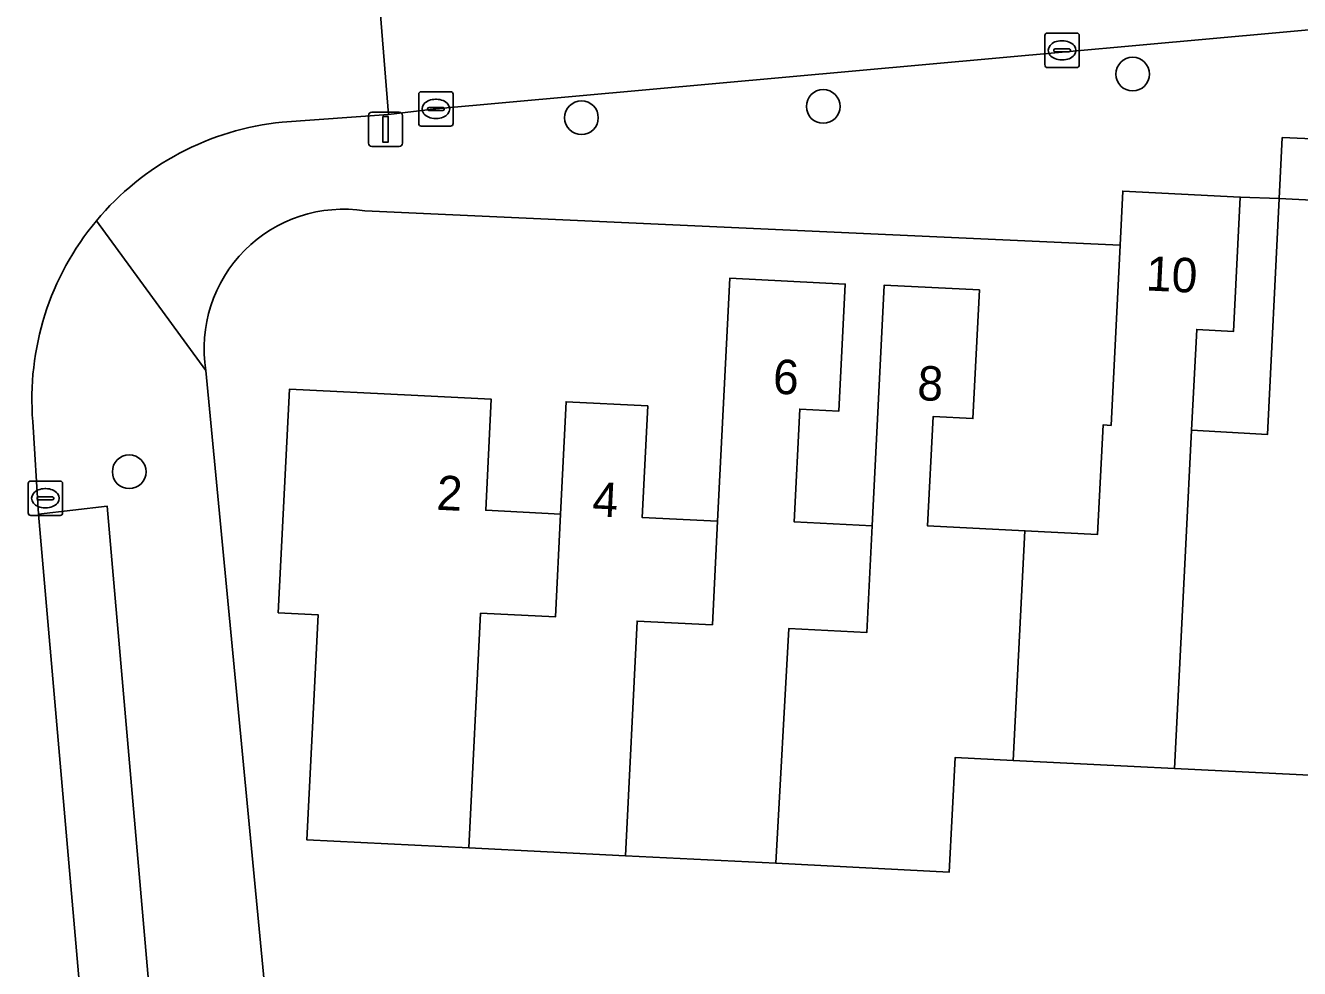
# Model space of a CAD drawing. Extents: x 162989 to 165008, y 383432 to 384338.
# Drawn here: x 164326.35 to 164363.36, y 383869.31 to 383896.69 of the extents above; entities that cross this region are included whole.
import ezdxf

# ---------------------------------------------------------------- set-up
doc = ezdxf.new("R2010")
doc.units = 0
for name, color, linetype in [('IMGEO_Boom', 7, 'Continuous'), ('IMGEO_Erf', 7, 'Continuous'), ('IMGEO_Kolk', 7, 'Continuous'), ('IMGEO_Lichtmast', 7, 'Continuous'), ('IMGEO_Pand', 7, 'Continuous'), ('IMGEO_Pand_nummerreeks', 7, 'Continuous'), ('IMGEO_Parkeervlak_open', 7, 'Continuous'), ('IMGEO_Rijbaan_lokaal_open', 7, 'Continuous'), ('IMGEO_Voetpad_open', 7, 'Continuous')]:
    doc.layers.add(name, color=color, linetype=linetype)

msp = doc.modelspace()

# ---------------------------------------------------------------- linework, layer by layer
at = {"layer": 'IMGEO_Boom'}
for centre in [(164358.511, 383895.278), (164349.522, 383894.339), (164342.501, 383894.011), (164329.363, 383883.733)]:
    msp.add_circle(centre, 0.489, dxfattribs=at)
at = {"layer": 'IMGEO_Erf'}
for points in [[(164362.77, 383891.665), (164366.003, 383891.503), (164365.806, 383887.57), (164364.717, 383887.624), (164364.571, 383884.71), (164366.908, 383884.593), (164369.247, 383884.476), (164369.397, 383887.453), (164368.304, 383887.508), (164368.496, 383891.348), (164371.875, 383891.178), (164371.533, 383884.366), (164373.573, 383884.263), (164373.728, 383887.34), (164372.668, 383887.393), (164372.856, 383891.151), (164376.394, 383890.973), (164376.051, 383884.152), (164378.626, 383884.023), (164380.58, 383883.925), (164381.087, 383894.031), (164368.6, 383894.627), (164368.537, 383893.188), (164362.856, 383893.435)], [(164362.77, 383891.665), (164361.635, 383891.709), (164361.44, 383887.81), (164360.37, 383887.864), (164360.223, 383884.944), (164362.427, 383884.817)]]:
    msp.add_lwpolyline(points, close=True, dxfattribs=at)
for points in [[(164364.634, 383874.872), (164359.726, 383875.118), (164355.043, 383875.353), (164353.35, 383875.438), (164353.183, 383872.113), (164348.147, 383872.366), (164343.779, 383872.585), (164339.233, 383872.813), (164334.523, 383873.049), (164334.851, 383879.581), (164333.692, 383879.639), (164334.019, 383886.131), (164337.554, 383885.953), (164339.881, 383885.836), (164339.719, 383882.615), (164341.889, 383882.506), (164342.052, 383885.766), (164344.425, 383885.647), (164344.263, 383882.41), (164346.455, 383882.3), (164346.809, 383889.35), (164350.162, 383889.182), (164349.977, 383885.496), (164348.84, 383885.553), (164348.676, 383882.28), (164350.941, 383882.166), (164351.292, 383889.15), (164354.057, 383889.011), (164353.87, 383885.275), (164352.711, 383885.333), (164352.552, 383882.162), (164355.38, 383882.02), (164357.491, 383881.914), (164357.65, 383885.091), (164357.882, 383885.079), (164358.145, 383890.312), (164336.211, 383891.307)], [(164331.591, 383886.669), (164333.598, 383865.706), (164334.426, 383865.633), (164334.316, 383862.057), (164335.568, 383861.989), (164335.758, 383865.78), (164339.012, 383865.617), (164342.266, 383865.453), (164342.076, 383861.663), (164344.39, 383861.579), (164344.553, 383864.047), (164347.68, 383863.841), (164347.705, 383864.293), (164354.4, 383863.851), (164354.249, 383861.056), (164359.573, 383860.805), (164360.038, 383868.434), (164383.545, 383867.158)]]:
    msp.add_lwpolyline(points, dxfattribs=at)
msp.add_arc((164335.584, 383887.311), 4.044, 81.0838, 189.139, dxfattribs=at)
at = {"layer": 'IMGEO_Kolk'}
for p, q in [((164356.033, 383896.468), (164356.885, 383896.468)), ((164355.958, 383895.542), (164355.958, 383896.394)), ((164356.446, 383896.248), (164356.471, 383896.248)), ((164356.959, 383896.394), (164356.959, 383895.542)), ((164356.217, 383895.962), (164356.217, 383895.974)), ((164356.655, 383895.925), (164356.257, 383895.925)), ((164356.26, 383896.011), (164356.658, 383896.011)), ((164356.469, 383895.688), (164356.444, 383895.688)), ((164356.701, 383895.974), (164356.701, 383895.962)), ((164356.885, 383895.468), (164356.033, 383895.468)), ((164337.773, 383893.841), (164337.773, 383894.693)), ((164337.848, 383894.767), (164338.7, 383894.767)), ((164338.774, 383894.693), (164338.774, 383893.841)), ((164338.032, 383894.261), (164338.032, 383894.273)), ((164338.47, 383894.224), (164338.072, 383894.224)), ((164338.075, 383894.31), (164338.473, 383894.31)), ((164338.261, 383894.547), (164338.286, 383894.547)), ((164338.516, 383894.273), (164338.516, 383894.261)), ((164338.284, 383893.987), (164338.259, 383893.987)), ((164338.7, 383893.767), (164337.848, 383893.767)), ((164326.504, 383883.464), (164327.356, 383883.464)), ((164326.429, 383882.538), (164326.429, 383883.39)), ((164326.917, 383883.244), (164326.942, 383883.244)), ((164327.43, 383883.39), (164327.43, 383882.538)), ((164326.688, 383882.958), (164326.688, 383882.97)), ((164327.126, 383882.921), (164326.728, 383882.921)), ((164326.731, 383883.007), (164327.129, 383883.007)), ((164327.172, 383882.97), (164327.172, 383882.958)), ((164327.356, 383882.464), (164326.504, 383882.464)), ((164326.94, 383882.684), (164326.915, 383882.684))]:
    msp.add_line(p, q, dxfattribs=at)
for points in [[(164356.033, 383896.468), (164356.885, 383896.468)], [(164355.958, 383895.542), (164355.958, 383896.394)], [(164356.959, 383896.394), (164356.959, 383895.542)], [(164356.885, 383895.468), (164356.033, 383895.468)], [(164337.773, 383893.841), (164337.773, 383894.693)], [(164337.848, 383894.767), (164338.7, 383894.767)], [(164338.774, 383894.693), (164338.774, 383893.841)], [(164338.7, 383893.767), (164337.848, 383893.767)], [(164326.504, 383883.464), (164327.356, 383883.464)], [(164326.429, 383882.538), (164326.429, 383883.39)], [(164327.43, 383883.39), (164327.43, 383882.538)], [(164327.356, 383882.464), (164326.504, 383882.464)]]:
    msp.add_lwpolyline(points, dxfattribs=at)
for centre, radius, start, end in [((164356.035, 383896.392), 0.0765, 91.552, 178.448), ((164356.035, 383896.392), 0.0765, 91.552, 178.448), ((164356.883, 383896.392), 0.0765, 1.552, 88.448), ((164356.883, 383896.392), 0.0765, 1.552, 88.448), ((164356.257, 383895.971), 0.0403, 85.8775, 175.7526), ((164356.254, 383895.961), 0.0366, 178.938, 274.7102), ((164356.658, 383895.968), 0.043, 264.8664, 352.4533), ((164356.662, 383895.973), 0.0386, 1.7309, 96.639), ((164356.035, 383895.544), 0.0765, 181.552, 268.448), ((164356.035, 383895.544), 0.0765, 181.552, 268.448), ((164356.883, 383895.544), 0.0765, 271.552, 358.448), ((164356.883, 383895.544), 0.0765, 271.552, 358.448), ((164337.85, 383894.691), 0.0765, 91.552, 178.448), ((164337.85, 383894.691), 0.0765, 91.552, 178.448), ((164338.698, 383894.691), 0.0765, 1.552, 88.448), ((164338.698, 383894.691), 0.0765, 1.552, 88.448), ((164338.072, 383894.27), 0.0403, 85.8775, 175.7526), ((164338.069, 383894.26), 0.0366, 178.938, 274.7102), ((164338.473, 383894.267), 0.043, 264.8664, 352.4533), ((164338.477, 383894.272), 0.0386, 1.7309, 96.639), ((164337.85, 383893.843), 0.0765, 181.552, 268.448), ((164337.85, 383893.843), 0.0765, 181.552, 268.448), ((164338.698, 383893.843), 0.0765, 271.552, 358.448), ((164338.698, 383893.843), 0.0765, 271.552, 358.448), ((164326.506, 383883.388), 0.0765, 91.552, 178.448), ((164326.506, 383883.388), 0.0765, 91.552, 178.448), ((164327.354, 383883.388), 0.0765, 1.552, 88.448), ((164327.354, 383883.388), 0.0765, 1.552, 88.448), ((164326.728, 383882.967), 0.0403, 85.8775, 175.7526), ((164326.725, 383882.957), 0.0366, 178.938, 274.7102), ((164327.129, 383882.964), 0.043, 264.8664, 352.4533), ((164327.133, 383882.969), 0.0386, 1.7309, 96.639), ((164326.506, 383882.54), 0.0765, 181.552, 268.448), ((164326.506, 383882.54), 0.0765, 181.552, 268.448), ((164327.354, 383882.54), 0.0765, 271.552, 358.448), ((164327.354, 383882.54), 0.0765, 271.552, 358.448)]:
    msp.add_arc(centre, radius, start, end, dxfattribs=at)
for centre, major_axis, ratio, start_param, end_param in [((164356.445, 383895.968), (-0.387, 0.002), 0.722429, 4.712389, 7.853982), ((164356.47, 383895.968), (-0.39, 0.002), 0.717154, 1.570796, 4.712389), ((164338.26, 383894.267), (-0.387, 0.002), 0.722429, 4.712389, 7.853982), ((164338.285, 383894.267), (-0.39, 0.002), 0.717154, 1.570796, 4.712389), ((164326.916, 383882.964), (-0.387, 0.002), 0.722429, 4.712389, 7.853982), ((164326.941, 383882.964), (-0.39, 0.002), 0.717154, 1.570796, 4.712389)]:
    msp.add_ellipse(centre, major_axis=major_axis, ratio=ratio, start_param=start_param, end_param=end_param, dxfattribs=at)
at = {"layer": 'IMGEO_Lichtmast'}
for p, q in [((164336.313, 383893.274), (164336.313, 383894.074)), ((164336.313, 383894.074), (164336.313, 383893.274)), ((164336.413, 383894.174), (164337.203, 383894.174)), ((164337.203, 383894.174), (164336.413, 383894.174)), ((164337.303, 383894.074), (164337.303, 383893.274)), ((164337.303, 383893.274), (164337.303, 383894.074)), ((164337.203, 383893.174), (164336.413, 383893.174)), ((164336.413, 383893.174), (164337.203, 383893.174))]:
    msp.add_line(p, q, dxfattribs=at)
msp.add_lwpolyline([(164336.733, 383894.049), (164336.883, 383894.049), (164336.883, 383893.299), (164336.733, 383893.299), (164336.733, 383894.049)], dxfattribs=at)
for centre, start, end in [((164336.413, 383894.074), 90, 180), ((164336.413, 383894.074), 90, 180), ((164337.203, 383894.074), 0, 90), ((164337.203, 383894.074), 360, 90), ((164336.413, 383893.274), 180, 270), ((164336.413, 383893.274), 180, 270), ((164337.203, 383893.274), 270, 0), ((164337.203, 383893.274), 270, 0)]:
    msp.add_arc(centre, 0.1, start, end, dxfattribs=at)
at = {"layer": 'IMGEO_Pand'}
for points in [[(164360.223, 383884.944), (164360.37, 383887.864), (164361.44, 383887.81), (164361.635, 383891.709), (164358.224, 383891.88), (164358.145, 383890.312), (164357.882, 383885.079), (164357.65, 383885.091), (164357.491, 383881.914), (164355.38, 383882.02), (164355.043, 383875.353), (164359.726, 383875.118), (164360.057, 383881.631)], [(164366.908, 383884.593), (164364.571, 383884.71), (164364.717, 383887.624), (164365.806, 383887.57), (164366.003, 383891.503), (164362.77, 383891.665), (164362.427, 383884.817), (164360.223, 383884.944), (164360.057, 383881.631), (164359.726, 383875.118), (164364.634, 383874.872), (164364.799, 383878.158), (164366.58, 383878.069)], [(164346.455, 383882.3), (164346.303, 383879.29), (164344.116, 383879.4), (164343.779, 383872.585), (164348.147, 383872.366), (164348.519, 383879.179), (164350.785, 383879.065), (164350.941, 383882.166), (164348.676, 383882.28), (164348.84, 383885.553), (164349.977, 383885.496), (164350.162, 383889.182), (164346.809, 383889.35)], [(164355.043, 383875.353), (164355.38, 383882.02), (164352.552, 383882.162), (164352.711, 383885.333), (164353.87, 383885.275), (164354.057, 383889.011), (164351.292, 383889.15), (164350.941, 383882.166), (164350.785, 383879.065), (164348.519, 383879.179), (164348.147, 383872.366), (164353.183, 383872.113), (164353.35, 383875.438)], [(164341.889, 383882.506), (164339.719, 383882.615), (164339.881, 383885.836), (164337.554, 383885.953), (164334.019, 383886.131), (164333.692, 383879.639), (164334.851, 383879.581), (164334.523, 383873.049), (164339.233, 383872.813), (164339.572, 383879.627), (164341.743, 383879.518)], [(164341.889, 383882.506), (164341.743, 383879.518), (164339.572, 383879.627), (164339.233, 383872.813), (164343.779, 383872.585), (164344.116, 383879.4), (164346.303, 383879.29), (164346.455, 383882.3), (164344.263, 383882.41), (164344.425, 383885.647), (164342.052, 383885.766)]]:
    msp.add_lwpolyline(points, close=True, dxfattribs=at)
at = {"layer": 'IMGEO_Parkeervlak_open'}
msp.add_lwpolyline([(164335.511, 383804.788), (164328.723, 383882.736), (164326.729, 383882.504), (164330.069, 383844.137), (164333.77, 383801.951), (164334.027, 383802.544), (164335.281, 383804.049)], dxfattribs=at)
at = {"layer": 'IMGEO_Rijbaan_lokaal_open'}
for points in [[(164377.439, 383898.353), (164377.521, 383898.659), (164377.124, 383902.73), (164338.248, 383899.327), (164336.488, 383899.172), (164336.891, 383894.109), (164338.274, 383894.267), (164377.012, 383897.779)], [(164333.809, 383893.885), (164336.891, 383894.109), (164336.488, 383899.172), (164333.379, 383898.92)], [(164326.729, 383882.504), (164326.563, 383885.192)], [(164323.319, 383845.744), (164323.505, 383843.603), (164330.069, 383844.137), (164326.729, 383882.504)]]:
    msp.add_lwpolyline(points, dxfattribs=at)
for centre, radius, start, end in [((164334.618, 383885.843), 8.083, 95.743, 140.1792), ((164334.614, 383885.846), 8.077, 140.1786, 184.647)]:
    msp.add_arc(centre, radius, start, end, dxfattribs=at)
at = {"layer": 'IMGEO_Voetpad_open'}
for points in [[(164377.012, 383897.779), (164338.274, 383894.267), (164336.891, 383894.109), (164333.809, 383893.885)], [(164336.211, 383891.307), (164358.145, 383890.312), (164358.224, 383891.88), (164361.635, 383891.709), (164362.77, 383891.665), (164362.856, 383893.435), (164368.537, 383893.188), (164368.6, 383894.627), (164381.087, 383894.031), (164384.452, 383893.863), (164385.586, 383893.797), (164388.908, 383893.631), (164392.281, 383893.446), (164392.441, 383896.631), (164395.842, 383896.46), (164397.038, 383896.437), (164400.322, 383896.272), (164402.63, 383896.176), (164406.027, 383896.006)], [(164328.41, 383891.019), (164331.591, 383886.669)], [(164333.598, 383865.706), (164331.591, 383886.669), (164328.41, 383891.019)], [(164326.563, 383885.192), (164326.729, 383882.504), (164328.723, 383882.736), (164335.511, 383804.788)]]:
    msp.add_lwpolyline(points, dxfattribs=at)
for centre, radius, start, end in [((164334.618, 383885.843), 8.083, 95.743, 140.1792), ((164335.584, 383887.311), 4.044, 81.0838, 189.139), ((164334.614, 383885.846), 8.077, 140.1786, 184.647)]:
    msp.add_arc(centre, radius, start, end, dxfattribs=at)

# ---------------------------------------------------------------- texts
at = {"layer": 'IMGEO_Pand_nummerreeks'}
for s, rotation, p in [('10', 357.1295, (164358.879, 383889)), ('6', 357.1316, (164348.046, 383886.005)), ('8', 357.1221, (164352.239, 383885.818)), ('2', 357.1216, (164338.276, 383882.633)), ('4', 357.1292, (164342.799, 383882.445))]:
    msp.add_text(s, height=1, rotation=rotation, dxfattribs=at).set_placement(p)

doc.saveas('drawing.dxf')
